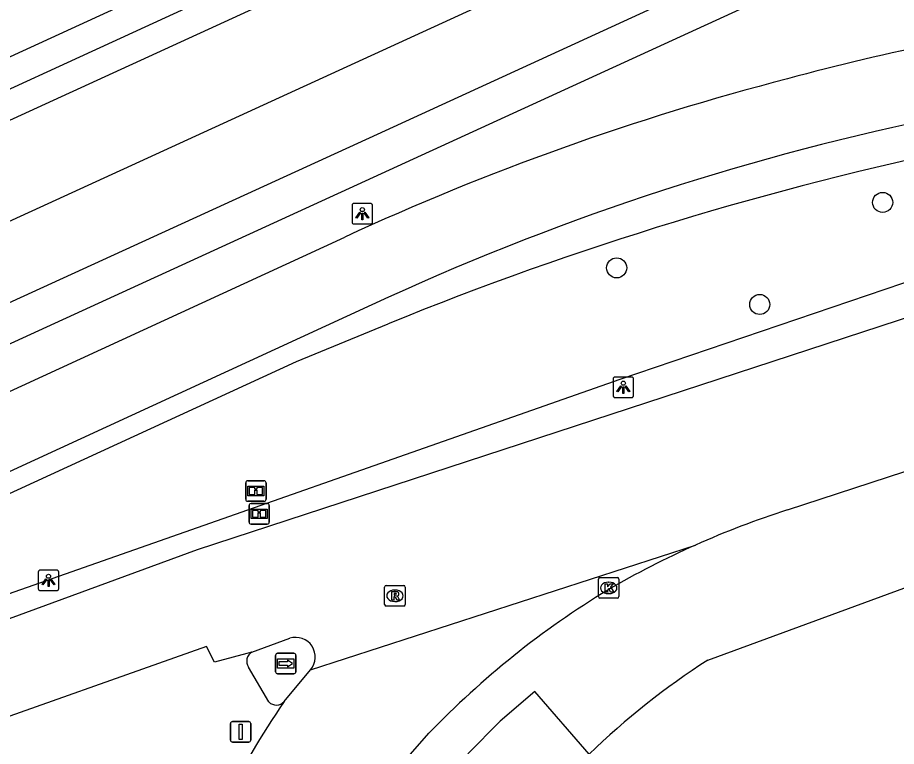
# Model space of a CAD drawing. Extents: x 155018 to 156648, y 383980 to 385733.
# Drawn here: x 155602.1 to 155644.91, y 384165.91 to 384201.41 of the extents above; entities that cross this region are included whole.
import ezdxf

# ---------------------------------------------------------------- set-up
doc = ezdxf.new("R2010")
doc.units = 0
for name, color, linetype in [('IMGEO_Boom', 7, 'Continuous'), ('IMGEO_Fietspad_gesloten', 7, 'Continuous'), ('IMGEO_Groenvoorziening', 7, 'Continuous'), ('IMGEO_Hek', 7, 'Continuous'), ('IMGEO_Informatiebord', 7, 'Continuous'), ('IMGEO_Kolk', 7, 'Continuous'), ('IMGEO_Lichtpunt', 7, 'Continuous'), ('IMGEO_Rijbaan_lokaal_gesloten', 7, 'Continuous'), ('IMGEO_Rijbaan_regionaal_gesloten', 7, 'Continuous'), ('IMGEO_Rioolput', 7, 'Continuous'), ('IMGEO_Verkeersbordpaal', 7, 'Continuous'), ('IMGEO_Verkeerseiland_open', 7, 'Continuous'), ('IMGEO_Waterloop', 7, 'Continuous'), ('IMGEO_Wegwijzer', 7, 'Continuous')]:
    doc.layers.add(name, color=color, linetype=linetype)

msp = doc.modelspace()

# ---------------------------------------------------------------- linework, layer by layer
at = {"layer": 'IMGEO_Boom'}
for centre in [(155644.24, 384192.408), (155631.282, 384189.219), (155638.251, 384187.435)]:
    msp.add_circle(centre, 0.489, dxfattribs=at)
at = {"layer": 'IMGEO_Fietspad_gesloten'}
for points in [[(155566.728, 384167.1), (155618.032, 384190.718)], [(155619.355, 384187.412), (155567.566, 384163.575)]]:
    msp.add_lwpolyline(points, dxfattribs=at)
for centre, radius, start, end in [((155667.611, 384096.197), 105.998, 101.18855, 105.31997), ((155671.906, 384074.027), 128.527, 104.5556, 114.78199), ((155672.224, 384073.838), 125.276, 101.85182, 114.96234)]:
    msp.add_arc(centre, radius, start, end, dxfattribs=at)
at = {"layer": 'IMGEO_Groenvoorziening'}
for points in [[(155563.881, 384179.089), (155706.993, 384244.656), (155730.526, 384255.388)], [(155566.214, 384169.267), (155669.337, 384216.514), (155713.723, 384236.87)], [(155648.426, 384195.113), (155658.496, 384197.204), (155687.548, 384202.993), (155725.208, 384210.079), (155727.888, 384210.583), (155725.33, 384209.898), (155716.646, 384207.574), (155700.971, 384203.78), (155687.975, 384200.524), (155672.602, 384196.194), (155659.605, 384192.781), (155645.203, 384188.455), (155631.439, 384183.778), (155601.644, 384173.319), (155577.463, 384163.91), (155568.361, 384160.227)], [(155635.729, 384170.113), (155658.49, 384178.478), (155684.215, 384185.803), (155698.587, 384189.242)], [(155567.788, 384162.639), (155615.68, 384184.651), (155620.146, 384186.494)], [(155629.943, 384165.53), (155627.301, 384168.579), (155625.604, 384167.131), (155624.039, 384165.551)]]:
    msp.add_lwpolyline(points, dxfattribs=at)
for centre, radius, start, end in [((155681.316, 384036.492), 161.995, 101.71429, 112.1854), ((155655.851, 384138.765), 37.251, 122.6964, 134.068)]:
    msp.add_arc(centre, radius, start, end, dxfattribs=at)
at = {"layer": 'IMGEO_Hek'}
msp.add_lwpolyline([(155566.214, 384169.267), (155669.337, 384216.514), (155720.984, 384240.2), (155730.975, 384244.851)], dxfattribs=at)
at = {"layer": 'IMGEO_Informatiebord'}
for p, q in [((155613.21, 384177.948), (155613.21, 384178.748)), ((155613.21, 384178.748), (155613.21, 384177.948)), ((155613.31, 384178.848), (155614.1, 384178.848)), ((155614.1, 384178.848), (155613.31, 384178.848)), ((155614.2, 384178.748), (155614.2, 384177.948)), ((155614.2, 384177.948), (155614.2, 384178.748)), ((155614.1, 384177.848), (155613.31, 384177.848)), ((155613.31, 384177.848), (155614.1, 384177.848)), ((155613.471, 384177.737), (155614.261, 384177.737)), ((155614.261, 384177.737), (155613.471, 384177.737)), ((155613.371, 384176.837), (155613.371, 384177.637)), ((155613.371, 384177.637), (155613.371, 384176.837)), ((155614.361, 384177.637), (155614.361, 384176.837)), ((155614.361, 384176.837), (155614.361, 384177.637)), ((155614.261, 384176.737), (155613.471, 384176.737)), ((155613.471, 384176.737), (155614.261, 384176.737))]:
    msp.add_line(p, q, dxfattribs=at)
for points in [[(155613.311, 384178.58), (155614.099, 384178.58), (155614.099, 384178.116), (155613.311, 384178.116), (155613.311, 384178.58)], [(155613.376, 384178.515), (155613.376, 384178.181), (155613.651, 384178.181), (155613.652, 384178.394), (155613.756, 384178.395), (155613.757, 384178.181), (155614.034, 384178.181), (155614.034, 384178.515), (155613.758, 384178.515), (155613.758, 384178.435), (155613.652, 384178.435), (155613.652, 384178.515), (155613.376, 384178.515)], [(155613.472, 384177.469), (155614.26, 384177.469), (155614.26, 384177.005), (155613.472, 384177.005), (155613.472, 384177.469)], [(155613.537, 384177.404), (155613.537, 384177.07), (155613.812, 384177.07), (155613.813, 384177.283), (155613.917, 384177.284), (155613.918, 384177.07), (155614.195, 384177.07), (155614.195, 384177.404), (155613.919, 384177.404), (155613.919, 384177.324), (155613.813, 384177.324), (155613.813, 384177.404), (155613.537, 384177.404)]]:
    msp.add_lwpolyline(points, dxfattribs=at)
for centre, start, end in [((155613.31, 384178.748), 90, 180), ((155613.31, 384178.748), 90, 180), ((155614.1, 384178.748), 0, 90), ((155614.1, 384178.748), 360, 90), ((155613.31, 384177.948), 180, 270), ((155613.31, 384177.948), 180, 270), ((155613.471, 384177.637), 90, 180), ((155613.471, 384177.637), 90, 180), ((155614.1, 384177.948), 270, 0), ((155614.1, 384177.948), 270, 0), ((155614.261, 384177.637), 0, 90), ((155614.261, 384177.637), 360, 90), ((155613.471, 384176.837), 180, 270), ((155613.471, 384176.837), 180, 270), ((155614.261, 384176.837), 270, 0), ((155614.261, 384176.837), 270, 0)]:
    msp.add_arc(centre, 0.1, start, end, dxfattribs=at)
at = {"layer": 'IMGEO_Kolk'}
for p, q in [((155630.394, 384173.202), (155630.394, 384174.054)), ((155630.469, 384174.128), (155631.321, 384174.128)), ((155630.882, 384173.908), (155630.907, 384173.908)), ((155631.395, 384174.054), (155631.395, 384173.202)), ((155631.321, 384173.128), (155630.469, 384173.128)), ((155630.905, 384173.348), (155630.88, 384173.348))]:
    msp.add_line(p, q, dxfattribs=at)
for points in [[(155630.394, 384173.202), (155630.394, 384174.054)], [(155630.469, 384174.128), (155631.321, 384174.128)], [(155630.715, 384173.828), (155630.838, 384173.828), (155630.838, 384173.677), (155630.968, 384173.828), (155631.132, 384173.828), (155630.986, 384173.677), (155631.139, 384173.428), (155630.987, 384173.428), (155630.902, 384173.592), (155630.838, 384173.525), (155630.838, 384173.428), (155630.715, 384173.428), (155630.715, 384173.828)], [(155631.395, 384174.054), (155631.395, 384173.202)], [(155631.321, 384173.128), (155630.469, 384173.128)]]:
    msp.add_lwpolyline(points, dxfattribs=at)
for centre, start, end in [((155630.471, 384174.052), 91.552, 178.448), ((155630.471, 384174.052), 91.552, 178.448), ((155631.319, 384174.052), 1.552, 88.448), ((155631.319, 384174.052), 1.552, 88.448), ((155630.471, 384173.204), 181.552, 268.448), ((155630.471, 384173.204), 181.552, 268.448), ((155631.319, 384173.204), 271.552, 358.448), ((155631.319, 384173.204), 271.552, 358.448)]:
    msp.add_arc(centre, 0.0765, start, end, dxfattribs=at)
for centre, major_axis, ratio, start_param, end_param in [((155630.881, 384173.628), (-0.387, 0.002), 0.722429, 4.712389, 7.853982), ((155630.906, 384173.628), (-0.39, 0.002), 0.717154, 1.570796, 4.712389)]:
    msp.add_ellipse(centre, major_axis=major_axis, ratio=ratio, start_param=start_param, end_param=end_param, dxfattribs=at)
at = {"layer": 'IMGEO_Lichtpunt'}
for p, q in [((155618.391, 384192.261), (155618.391, 384191.454)), ((155618.391, 384192.261), (155618.391, 384191.454)), ((155619.293, 384192.356), (155618.485, 384192.356)), ((155619.293, 384192.356), (155618.485, 384192.356)), ((155619.387, 384191.454), (155619.387, 384192.261)), ((155619.387, 384191.454), (155619.387, 384192.261)), ((155618.485, 384191.36), (155619.293, 384191.36)), ((155618.485, 384191.36), (155619.293, 384191.36)), ((155631.109, 384183.803), (155631.109, 384182.996)), ((155631.109, 384183.803), (155631.109, 384182.996)), ((155632.011, 384183.898), (155631.203, 384183.898)), ((155632.011, 384183.898), (155631.203, 384183.898)), ((155632.105, 384182.996), (155632.105, 384183.803)), ((155632.105, 384182.996), (155632.105, 384183.803)), ((155631.203, 384182.902), (155632.011, 384182.902)), ((155631.203, 384182.902), (155632.011, 384182.902)), ((155603.106, 384174.399), (155603.106, 384173.592)), ((155603.106, 384174.399), (155603.106, 384173.592)), ((155604.008, 384174.494), (155603.2, 384174.494)), ((155604.008, 384174.494), (155603.2, 384174.494)), ((155604.102, 384173.592), (155604.102, 384174.399)), ((155604.102, 384173.592), (155604.102, 384174.399)), ((155603.2, 384173.498), (155604.008, 384173.498)), ((155603.2, 384173.498), (155604.008, 384173.498))]:
    msp.add_line(p, q, dxfattribs=at)
for points in [[(155618.765, 384191.925), (155618.804, 384191.897), (155618.616, 384191.635), (155618.578, 384191.662), (155618.765, 384191.925)], [(155618.867, 384191.877), (155618.914, 384191.877), (155618.914, 384191.555), (155618.867, 384191.555), (155618.867, 384191.877)], [(155618.977, 384191.897), (155619.015, 384191.924), (155619.202, 384191.662), (155619.163, 384191.634), (155618.977, 384191.897)], [(155631.483, 384183.467), (155631.522, 384183.439), (155631.334, 384183.177), (155631.296, 384183.204), (155631.483, 384183.467)], [(155631.585, 384183.419), (155631.632, 384183.419), (155631.632, 384183.097), (155631.585, 384183.097), (155631.585, 384183.419)], [(155631.695, 384183.439), (155631.733, 384183.466), (155631.92, 384183.204), (155631.881, 384183.176), (155631.695, 384183.439)], [(155603.48, 384174.063), (155603.519, 384174.035), (155603.331, 384173.773), (155603.293, 384173.8), (155603.48, 384174.063)], [(155603.582, 384174.015), (155603.629, 384174.015), (155603.629, 384173.693), (155603.582, 384173.693), (155603.582, 384174.015)], [(155603.692, 384174.035), (155603.73, 384174.062), (155603.917, 384173.8), (155603.878, 384173.772), (155603.692, 384174.035)]]:
    msp.add_lwpolyline(points, dxfattribs=at)
for centre in [(155618.89, 384192.059), (155631.608, 384183.601), (155603.605, 384174.197)]:
    msp.add_circle(centre, 0.0994, dxfattribs=at)
for centre, start, end in [((155618.485, 384192.261), 90, 180), ((155618.485, 384192.261), 90, 180), ((155619.293, 384192.261), 0, 90), ((155619.293, 384192.261), 0, 90), ((155618.485, 384191.454), 180, 270), ((155618.485, 384191.454), 180, 270), ((155619.293, 384191.454), 270, 0), ((155619.293, 384191.454), 270, 360), ((155631.203, 384183.803), 90, 180), ((155631.203, 384183.803), 90, 180), ((155632.011, 384183.803), 0, 90), ((155632.011, 384183.803), 0, 90), ((155631.203, 384182.996), 180, 270), ((155631.203, 384182.996), 180, 270), ((155632.011, 384182.996), 270, 0), ((155632.011, 384182.996), 270, 360), ((155603.2, 384174.399), 90, 180), ((155603.2, 384174.399), 90, 180), ((155604.008, 384174.399), 0, 90), ((155604.008, 384174.399), 0, 90), ((155603.2, 384173.592), 180, 270), ((155603.2, 384173.592), 180, 270), ((155604.008, 384173.592), 270, 0), ((155604.008, 384173.592), 270, 360)]:
    msp.add_arc(centre, 0.0946, start, end, dxfattribs=at)
at = {"layer": 'IMGEO_Rijbaan_lokaal_gesloten'}
for points in [[(155564.933, 384174.659), (155618.156, 384199.028), (155657.682, 384217.151), (155658.829, 384220.499), (155672.339, 384226.664), (155675.972, 384225.604), (155708.901, 384240.601), (155718.133, 384244.851), (155717.367, 384246.855), (155755.14, 384264.102), (155755.806, 384264.434)], [(155729.409, 384245.795), (155722.494, 384242.655), (155720.726, 384242.024), (155710.033, 384237.17), (155668.581, 384218.194), (155619.608, 384195.718), (155576.013, 384175.782), (155565.781, 384171.091)]]:
    msp.add_lwpolyline(points, dxfattribs=at)
at = {"layer": 'IMGEO_Rijbaan_regionaal_gesloten'}
for points in [[(155639.604, 384177.431), (155654.263, 384182.225), (155662.292, 384184.731), (155668.855, 384186.648), (155679.749, 384189.707), (155706.129, 384196.627), (155730.198, 384202.675), (155752.342, 384208.24), (155758.214, 384209.508), (155758.201, 384209.588), (155790.648, 384216.134)], [(155590.266, 384167.946), (155610.867, 384175.505), (155652.902, 384189.245), (155679.324, 384196.889)], [(155616.363, 384169.644), (155635.119, 384175.716)], [(155613.512, 384170.501), (155615.358, 384171.173)], [(155613.512, 384170.501), (155611.682, 384170.006), (155611.299, 384170.778), (155599.084, 384166.456)], [(155615.087, 384168.095), (155616.363, 384169.644)], [(155619.573, 384163.621), (155622.138, 384166.548)]]:
    msp.add_lwpolyline(points, dxfattribs=at)
for centre, radius, start, end in [((155653.21, 384135.127), 44.438, 107.8291, 114.0232), ((155653.041, 384135.501), 44.028, 114.0206, 120.2728), ((155653.278, 384136.605), 43.2, 121.2821, 136.1225), ((155615.646, 384170.267), 0.95, 319.009, 107.6242), ((155643.344, 384148.383), 34.453, 145.1, 154.916)]:
    msp.add_arc(centre, radius, start, end, dxfattribs=at)
at = {"layer": 'IMGEO_Rioolput'}
for p, q in [((155619.979, 384172.818), (155619.979, 384173.67)), ((155620.054, 384173.744), (155620.906, 384173.744)), ((155620.467, 384173.524), (155620.492, 384173.524)), ((155620.98, 384173.67), (155620.98, 384172.818)), ((155620.49, 384172.964), (155620.465, 384172.964)), ((155620.906, 384172.744), (155620.054, 384172.744))]:
    msp.add_line(p, q, dxfattribs=at)
for points in [[(155619.979, 384172.818), (155619.979, 384173.67)], [(155620.054, 384173.744), (155620.906, 384173.744)], [(155620.568, 384173.442), (155620.316, 384173.444), (155620.316, 384173.044)], [(155620.98, 384173.67), (155620.98, 384172.818)], [(155620.316, 384173.044), (155620.44, 384173.044), (155620.44, 384173.206), (155620.451, 384173.206)], [(155620.494, 384173.363), (155620.44, 384173.363), (155620.44, 384173.282)], [(155620.44, 384173.282), (155620.492, 384173.282)], [(155620.498, 384173.177), (155620.569, 384173.044), (155620.709, 384173.044), (155620.644, 384173.17)], [(155620.906, 384172.744), (155620.054, 384172.744)]]:
    msp.add_lwpolyline(points, dxfattribs=at)
for centre, radius, start, end in [((155620.056, 384173.668), 0.0765, 91.552, 178.448), ((155620.056, 384173.668), 0.0765, 91.552, 178.448), ((155620.567, 384173.332), 0.109, 350.3612, 89.416), ((155620.904, 384173.668), 0.0765, 1.552, 88.448), ((155620.904, 384173.668), 0.0765, 1.552, 88.448), ((155620.45, 384173.153), 0.0533, 26.0293, 88.6989), ((155620.476, 384173.471), 0.19, 274.7715, 282.9687), ((155620.5, 384173.267), 0.0964, 77.0061, 93.1865), ((155620.514, 384173.324), 0.0378, 276.6634, 79.6772), ((155620.565, 384173.332), 0.112, 277.5842, 350.9817), ((155620.549, 384173.117), 0.108, 29.5134, 73.7905), ((155620.056, 384172.82), 0.0765, 181.552, 268.448), ((155620.056, 384172.82), 0.0765, 181.552, 268.448), ((155620.904, 384172.82), 0.0765, 271.552, 358.448), ((155620.904, 384172.82), 0.0765, 271.552, 358.448)]:
    msp.add_arc(centre, radius, start, end, dxfattribs=at)
for centre, major_axis, ratio, start_param, end_param in [((155620.466, 384173.244), (-0.387, 0.002), 0.722429, 4.712389, 7.853982), ((155620.491, 384173.244), (-0.39, 0.002), 0.717154, 1.570796, 4.712389)]:
    msp.add_ellipse(centre, major_axis=major_axis, ratio=ratio, start_param=start_param, end_param=end_param, dxfattribs=at)
at = {"layer": 'IMGEO_Verkeersbordpaal'}
for p, q in [((155612.466, 384166.217), (155612.466, 384167.017)), ((155612.466, 384167.017), (155612.466, 384166.217)), ((155612.566, 384167.117), (155613.356, 384167.117)), ((155613.356, 384167.117), (155612.566, 384167.117)), ((155613.456, 384167.017), (155613.456, 384166.217)), ((155613.456, 384166.217), (155613.456, 384167.017)), ((155613.356, 384166.117), (155612.566, 384166.117)), ((155612.566, 384166.117), (155613.356, 384166.117))]:
    msp.add_line(p, q, dxfattribs=at)
msp.add_lwpolyline([(155612.886, 384166.992), (155613.036, 384166.992), (155613.036, 384166.242), (155612.886, 384166.242), (155612.886, 384166.992)], dxfattribs=at)
for centre, start, end in [((155612.566, 384167.017), 90, 180), ((155612.566, 384167.017), 90, 180), ((155613.356, 384167.017), 0, 90), ((155613.356, 384167.017), 360, 90), ((155612.566, 384166.217), 180, 270), ((155612.566, 384166.217), 180, 270), ((155613.356, 384166.217), 270, 0), ((155613.356, 384166.217), 270, 0)]:
    msp.add_arc(centre, 0.1, start, end, dxfattribs=at)
at = {"layer": 'IMGEO_Verkeerseiland_open'}
msp.add_lwpolyline([(155614.339, 384168.071), (155613.342, 384169.772)], dxfattribs=at)
for centre, start, end in [((155613.772, 384170.056), 120.2743, 213.4726), ((155614.702, 384168.437), 225.2572, 318.4183)]:
    msp.add_arc(centre, 0.515, start, end, dxfattribs=at)
at = {"layer": 'IMGEO_Waterloop'}
for points in [[(155691.738, 384368.63), (155694.573, 384370.233), (155696.525, 384370.929), (155698.564, 384371.302), (155700.635, 384371.343), (155702.687, 384371.051), (155704.665, 384370.434), (155706.518, 384369.507), (155708.199, 384368.294), (155709.663, 384366.828), (155712.541, 384362.718), (155733.739, 384325.72), (155757.891, 384283.625), (155758.673, 384281.76), (155759.137, 384279.791), (155759.269, 384277.772), (155759.065, 384275.759), (155758.531, 384273.808), (155757.682, 384271.972), (155756.542, 384270.301), (155755.14, 384268.842), (155753.517, 384267.635), (155563.566, 384180.417)], [(155563.226, 384181.846), (155733.469, 384259.973), (155751.54, 384268.19), (155753.314, 384269.345), (155754.85, 384270.802), (155756.098, 384272.512), (155757.017, 384274.42), (155757.576, 384276.461), (155757.758, 384278.57), (155757.557, 384280.678), (155756.979, 384282.714), (155731.942, 384326.781), (155711.923, 384361.93), (155709.493, 384365.349), (155708.151, 384366.993), (155706.529, 384368.361), (155704.683, 384369.406), (155702.675, 384370.093), (155700.575, 384370.397), (155698.455, 384370.308), (155696.387, 384369.83), (155694.444, 384368.979), (155692.14, 384367.697)]]:
    msp.add_lwpolyline(points, dxfattribs=at)
at = {"layer": 'IMGEO_Wegwijzer'}
for p, q in [((155614.764, 384170.443), (155615.554, 384170.443)), ((155615.554, 384170.443), (155614.764, 384170.443)), ((155614.664, 384169.543), (155614.664, 384170.343)), ((155614.664, 384170.343), (155614.664, 384169.543)), ((155615.654, 384170.343), (155615.654, 384169.543)), ((155615.654, 384169.543), (155615.654, 384170.343)), ((155615.554, 384169.443), (155614.764, 384169.443)), ((155614.764, 384169.443), (155615.554, 384169.443))]:
    msp.add_line(p, q, dxfattribs=at)
for points in [[(155614.765, 384170.175), (155615.553, 384170.175), (155615.553, 384169.711), (155614.765, 384169.711), (155614.765, 384170.175)], [(155614.83, 384170.027), (155614.83, 384169.943), (155614.83, 384169.859), (155615.241, 384169.859), (155615.241, 384169.776), (155615.488, 384169.943), (155615.241, 384170.11), (155615.241, 384170.027), (155614.83, 384170.027)]]:
    msp.add_lwpolyline(points, dxfattribs=at)
for centre, start, end in [((155614.764, 384170.343), 90, 180), ((155614.764, 384170.343), 90, 180), ((155615.554, 384170.343), 0, 90), ((155615.554, 384170.343), 360, 90), ((155614.764, 384169.543), 180, 270), ((155614.764, 384169.543), 180, 270), ((155615.554, 384169.543), 270, 0), ((155615.554, 384169.543), 270, 0)]:
    msp.add_arc(centre, 0.1, start, end, dxfattribs=at)

doc.saveas('drawing.dxf')
